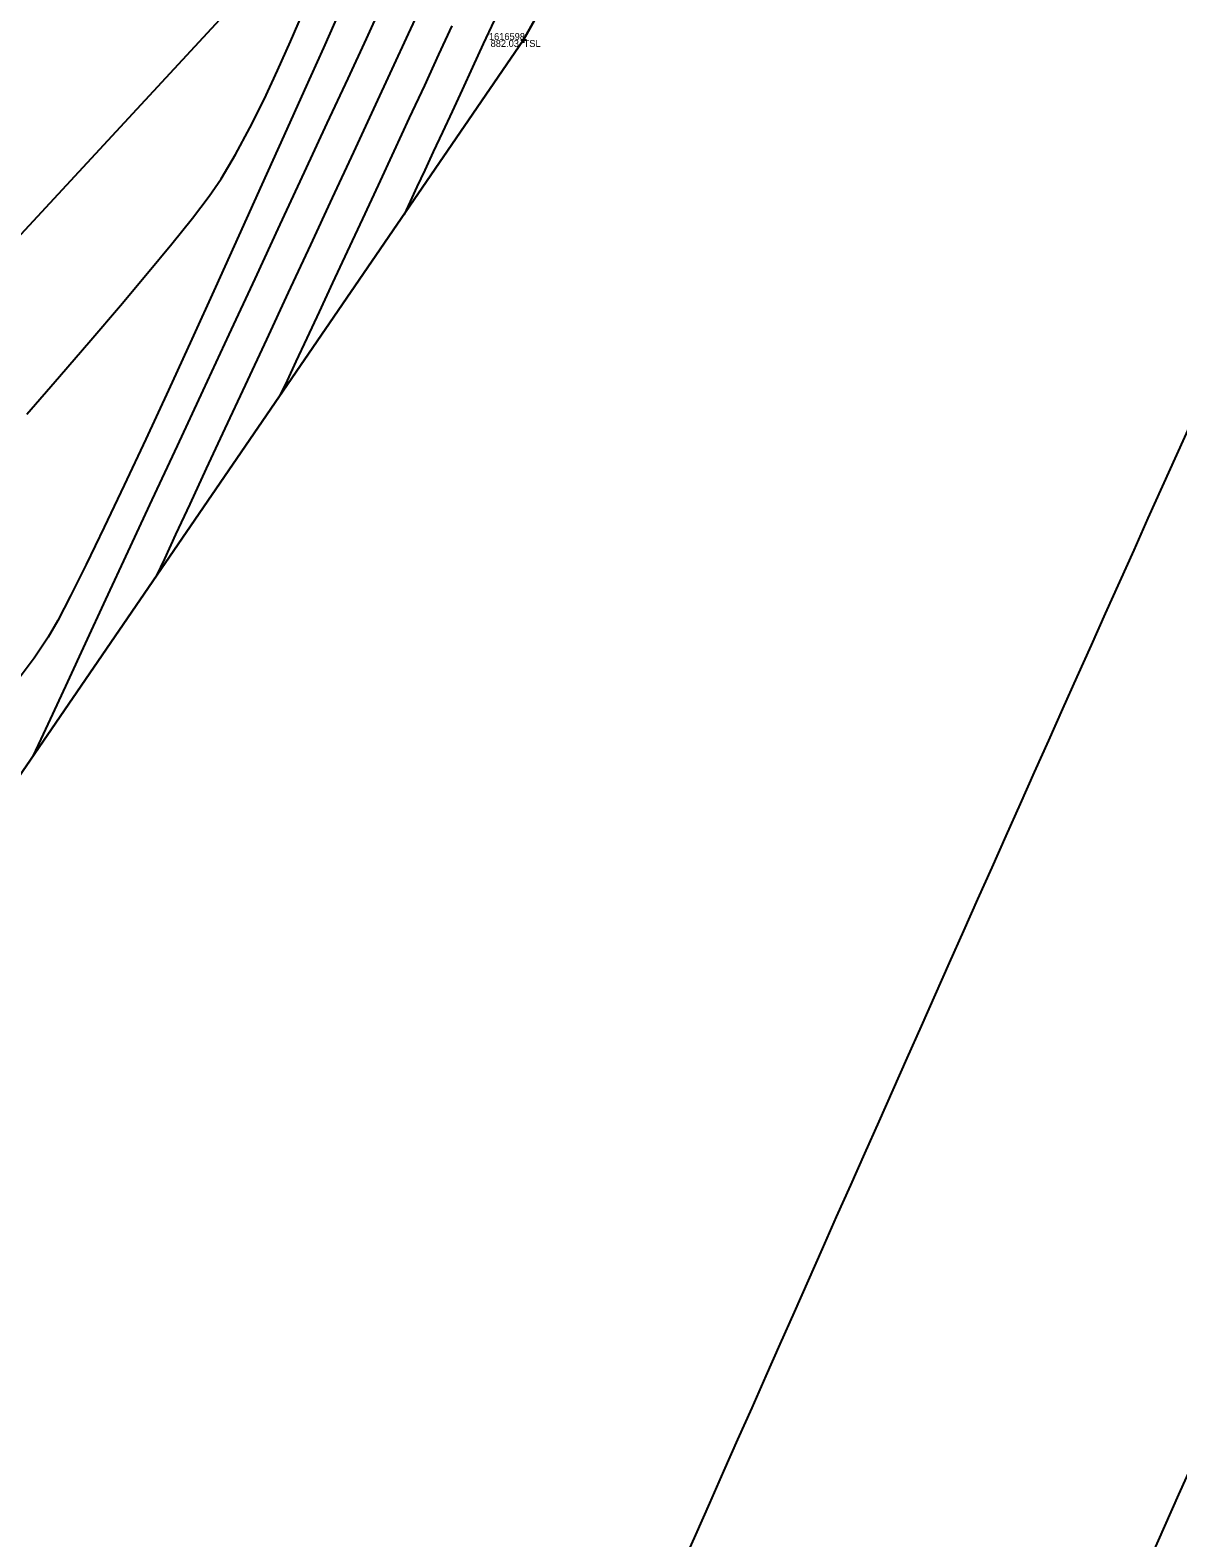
# Model space of a CAD drawing. Extents: x 1957117 to 1971063, y 701601 to 715861.
# Drawn here: x 1963737.3 to 1963795.3, y 706993.3 to 707069.5 of the extents above; entities that cross this region are included whole.
import ezdxf

# ---------------------------------------------------------------- set-up
doc = ezdxf.new("R2010")
doc.units = 0
for name, color, linetype in [('DT_X_Break_Line', 7, 'Continuous'), ('DT_X_Contour_Major', 7, 'Continuous'), ('DT_X_Contour_Minor', 7, 'Continuous'), ('DT_X_TIN_Hull', 7, 'Continuous'), ('PV_P_Drive', 7, 'Continuous'), ('PV_P_Shoulder', 7, 'Continuous'), ('RS_Raster1', 7, 'Continuous'), ('RW_X_Esmt_RR', 7, 'Continuous'), ('SC_Scratch1', 7, 'Continuous'), ('SC_Shading5', 7, 'Continuous')]:
    doc.layers.add(name, color=color, linetype=linetype)

msp = doc.modelspace()

# ---------------------------------------------------------------- linework, layer by layer
at = {"layer": 'DT_X_Break_Line'}
for points in [[(1963899.517, 707277.373), (1963869.26, 707237.602), (1963831.235, 707203.335), (1963820.965, 707195.035), (1963812.613, 707181.208), (1963805.672, 707159.836), (1963786.526, 707112.387), (1963762.238, 707069.027), (1963734.112, 707027.99), (1963699.007, 706991.28), (1963670.32, 706952.909), (1963630.02, 706918.565), (1963614.237, 706899.512), (1963608.708, 706874.267)], [(1963628.712, 706947.995), (1963642.923, 706969.712), (1963679.624, 707003.954), (1963717.975, 707038.84), (1963752.128, 707075.737), (1963749.968, 707136.996), (1963767.436, 707155.139)]]:
    msp.add_lwpolyline(points, dxfattribs=at)
at = {"layer": 'DT_X_Contour_Major'}
msp.add_lwpolyline([(1963757.114, 707070.861), (1963756.412, 707069.341), (1963755.583, 707067.552), (1963754.651, 707065.542), (1963753.638, 707063.36), (1963752.567, 707061.054), (1963751.461, 707058.674), (1963750.343, 707056.268), (1963749.235, 707053.885), (1963748.16, 707051.574), (1963747.141, 707049.385), (1963746.201, 707047.365), (1963745.363, 707045.564), (1963744.65, 707044.03), (1963744.083, 707042.813), (1963743.687, 707041.961)], dxfattribs=at)
msp.add_lwpolyline([(1963757.114, 707070.861), (1963756.412, 707069.341), (1963755.583, 707067.552), (1963754.651, 707065.542), (1963753.638, 707063.36), (1963752.567, 707061.054), (1963751.461, 707058.674), (1963750.343, 707056.268), (1963749.235, 707053.885), (1963748.16, 707051.574), (1963747.141, 707049.385), (1963746.201, 707047.365), (1963745.363, 707045.564), (1963744.65, 707044.03), (1963744.083, 707042.813), (1963743.687, 707041.961)], dxfattribs=at)
at = {"layer": 'DT_X_Contour_Minor'}
for points in [[(1963752.955, 707070.494), (1963752.117, 707068.625), (1963751.166, 707066.506), (1963750.124, 707064.187), (1963749.011, 707061.718), (1963747.849, 707059.149), (1963746.66, 707056.528), (1963745.465, 707053.907), (1963744.284, 707051.333), (1963743.138, 707048.858), (1963742.05, 707046.531), (1963741.041, 707044.401), (1963740.131, 707042.518), (1963739.341, 707040.933), (1963738.694, 707039.693), (1963738.21, 707038.85), (1963737.498, 707037.788), (1963736.787, 707036.847)], [(1963752.955, 707070.494), (1963752.117, 707068.625), (1963751.166, 707066.506), (1963750.124, 707064.187), (1963749.011, 707061.718), (1963747.849, 707059.149), (1963746.66, 707056.528), (1963745.465, 707053.907), (1963744.284, 707051.333), (1963743.138, 707048.858), (1963742.05, 707046.531), (1963741.041, 707044.401), (1963740.131, 707042.518), (1963739.341, 707040.933), (1963738.694, 707039.693), (1963738.21, 707038.85), (1963737.498, 707037.788), (1963736.787, 707036.847)], [(1963737.133, 707050.116), (1963738.78, 707052.022), (1963740.366, 707053.862), (1963741.861, 707055.61), (1963743.236, 707057.238), (1963744.461, 707058.719), (1963745.507, 707060.026), (1963746.346, 707061.13), (1963746.947, 707062.006), (1963747.679, 707063.241), (1963748.406, 707064.594), (1963749.118, 707066.025), (1963749.805, 707067.489), (1963750.457, 707068.945), (1963751.063, 707070.35)], [(1963737.133, 707050.116), (1963738.78, 707052.022), (1963740.366, 707053.862), (1963741.861, 707055.61), (1963743.236, 707057.238), (1963744.461, 707058.719), (1963745.507, 707060.026), (1963746.346, 707061.13), (1963746.947, 707062.006), (1963747.679, 707063.241), (1963748.406, 707064.594), (1963749.118, 707066.025), (1963749.805, 707067.489), (1963750.457, 707068.945), (1963751.063, 707070.35)], [(1963755.064, 707070.786), (1963754.276, 707069.085), (1963753.346, 707067.079), (1963752.296, 707064.816), (1963751.148, 707062.343), (1963749.925, 707059.709), (1963748.648, 707056.961), (1963747.34, 707054.146), (1963746.023, 707051.313), (1963744.72, 707048.509), (1963743.452, 707045.781), (1963742.241, 707043.178), (1963741.111, 707040.746), (1963740.082, 707038.534), (1963739.178, 707036.59), (1963738.42, 707034.96), (1963737.831, 707033.693), (1963737.433, 707032.836)], [(1963755.064, 707070.786), (1963754.276, 707069.085), (1963753.346, 707067.079), (1963752.296, 707064.816), (1963751.148, 707062.343), (1963749.925, 707059.709), (1963748.648, 707056.961), (1963747.34, 707054.146), (1963746.023, 707051.313), (1963744.72, 707048.509), (1963743.452, 707045.781), (1963742.241, 707043.178), (1963741.111, 707040.746), (1963740.082, 707038.534), (1963739.178, 707036.59), (1963738.42, 707034.96), (1963737.831, 707033.693), (1963737.433, 707032.836)], [(1963758.609, 707069.738), (1963757.942, 707068.292), (1963757.221, 707066.734), (1963756.46, 707065.093), (1963755.675, 707063.402), (1963754.88, 707061.692), (1963754.09, 707059.994), (1963753.32, 707058.34), (1963752.585, 707056.761), (1963751.898, 707055.288), (1963751.276, 707053.953), (1963750.733, 707052.786), (1963750.283, 707051.82), (1963749.942, 707051.086)], [(1963758.609, 707069.738), (1963757.942, 707068.292), (1963757.221, 707066.734), (1963756.46, 707065.093), (1963755.675, 707063.402), (1963754.88, 707061.692), (1963754.09, 707059.994), (1963753.32, 707058.34), (1963752.585, 707056.761), (1963751.898, 707055.288), (1963751.276, 707053.953), (1963750.733, 707052.786), (1963750.283, 707051.82), (1963749.942, 707051.086)], [(1963760.749, 707070.015), (1963760.202, 707068.826), (1963759.662, 707067.657), (1963759.134, 707066.516), (1963758.622, 707065.416), (1963758.133, 707064.365), (1963757.671, 707063.374), (1963757.241, 707062.453), (1963756.849, 707061.612), (1963756.499, 707060.862), (1963756.196, 707060.212)], [(1963760.749, 707070.015), (1963760.202, 707068.826), (1963759.662, 707067.657), (1963759.134, 707066.516), (1963758.622, 707065.416), (1963758.133, 707064.365), (1963757.671, 707063.374), (1963757.241, 707062.453), (1963756.849, 707061.612), (1963756.499, 707060.862), (1963756.196, 707060.212)]]:
    msp.add_lwpolyline(points, dxfattribs=at)
at = {"layer": 'DT_X_TIN_Hull'}
msp.add_lwpolyline([(1963607.929, 706812.91), (1963609.929, 706815.777), (1963611.206, 706818.197), (1963622.123, 706840.52), (1963633.199, 706863.325), (1963680.478, 706946.559), (1963706.364, 706985.922), (1963734.112, 707027.99), (1963762.238, 707069.027), (1963786.526, 707112.387), (1963809.22, 707159.242), (1963818.577, 707177.524), (1963880.643, 707229.839), (1963932.393, 707255.291), (1963979.319, 707289.756), (1964005.147, 707343.365)], dxfattribs=at)
at = {"layer": 'PV_P_Drive'}
for p, q in [((1963762.092, 707069.027), (1963762.384, 707069.027)), ((1963762.238, 707069.173), (1963762.238, 707068.881)), ((1963762.238, 707069.027), (1963762.238, 707069.027))]:
    msp.add_line(p, q, dxfattribs=at)
at = {"layer": 'RW_X_Esmt_RR'}
msp.add_arc((1965275.353, 705991.399), 1879.859, 144.852303, 166.495347, dxfattribs=at)
at = {"layer": 'SC_Shading5'}
for points in [[(1963589.678, 706586.994), (1963626.625, 706689.548), (1963651.76, 706746.832), (1963668.09, 706778.596), (1963682.768, 706805.402), (1963734.424, 706911.594), (1963826.849, 707116.717), (1963877.258, 707215.645), (1963964.981, 707354.472), (1964070.526, 707509.355), (1964132.574, 707601.994), (1964163.9, 707642.169), (1964191.2, 707685.167), (1964278.98, 707807.131), (1964326.11, 707874.364), (1964396.427, 707968.962), (1964508.519, 708133.679), (1964655.588, 708336.552), (1964745.319, 708429.172), (1964840.327, 708522.317), (1964988.178, 708660.245), (1965089.796, 708739.041), (1965251.743, 708835.216), (1965415.807, 708922.048), (1965866.2, 709149.38), (1966173.543, 709294.131), (1966283.627, 709338.196), (1966534.003, 709419.214), (1966689.084, 709471.266), (1967008.468, 709641.817), (1967166.677, 709750.124), (1967422.113, 709931.083), (1967818.707, 710198.831), (1968187.021, 710459.852), (1968360.589, 710592.493), (1968496.543, 710707.847), (1968606.427, 710809.378), (1968733.391, 710937.091), (1968807.28, 711025.4), (1968843.008, 711077.094), (1968863.233, 711106.099), (1968909.747, 711171.311), (1968974.133, 711279.559), (1969130.932, 711546.915), (1969247.433, 711744.686), (1969402.714, 712016.424), (1969505.287, 712191.789), (1969666.311, 712460.805), (1969771.586, 712639.896), (1969880.058, 712820.917), (1969964.994, 712955.706), (1969990.005, 713000.084), (1970030.065, 713068.479)], [(1963609.915, 706579.703), (1963646.615, 706681.572), (1963671.193, 706737.585), (1963687.092, 706768.511), (1963701.884, 706795.526), (1963753.906, 706902.469), (1963846.249, 707107.41), (1963895.973, 707204.994), (1963982.966, 707342.667), (1964088.35, 707497.312), (1964150.015, 707589.379), (1964181.502, 707629.761), (1964209.024, 707673.109), (1964296.517, 707794.674), (1964343.552, 707861.772), (1964413.958, 707956.489), (1964526.123, 708121.313), (1964672.104, 708322.686), (1964760.576, 708414.006), (1964855.195, 708506.77), (1965002.134, 708643.847), (1965101.925, 708721.226), (1965262.272, 708816.451), (1965425.685, 708902.939), (1965875.63, 709130.044), (1966182.13, 709274.398), (1966290.944, 709317.954), (1966540.737, 709398.785), (1966697.632, 709451.445), (1967019.644, 709623.399), (1967178.971, 709732.471), (1967434.35, 709913.39), (1967830.945, 710181.14), (1968199.774, 710442.525), (1968374.086, 710575.735), (1968510.806, 710691.739), (1968621.36, 710793.889), (1968749.296, 710922.58), (1968824.413, 711012.355), (1968860.678, 711064.827), (1968880.812, 711093.701), (1968927.778, 711159.547), (1968992.655, 711268.62), (1969149.476, 711536.015), (1969266.039, 711733.891), (1969421.336, 712005.657), (1969523.8, 712180.835), (1969684.812, 712449.831), (1969790.084, 712628.917), (1969898.385, 712809.653), (1969983.474, 712944.685), (1970008.657, 712989.367), (1970048.626, 713057.607)]]:
    msp.add_spline(points, degree=3, dxfattribs=at)

# ---------------------------------------------------------------- texts
at = {"layer": 'PV_P_Shoulder'}
msp.add_text('882.03', height=0.35, dxfattribs=at).set_placement((1963760.571, 707068.677))
at = {"layer": 'RS_Raster1'}
msp.add_text('1616598', height=0.35, dxfattribs=at).set_placement((1963760.486, 707069.027))
at = {"layer": 'SC_Scratch1'}
msp.add_text('TSL', height=0.35, dxfattribs=at).set_placement((1963762.238, 707068.677))

doc.saveas('drawing.dxf')
